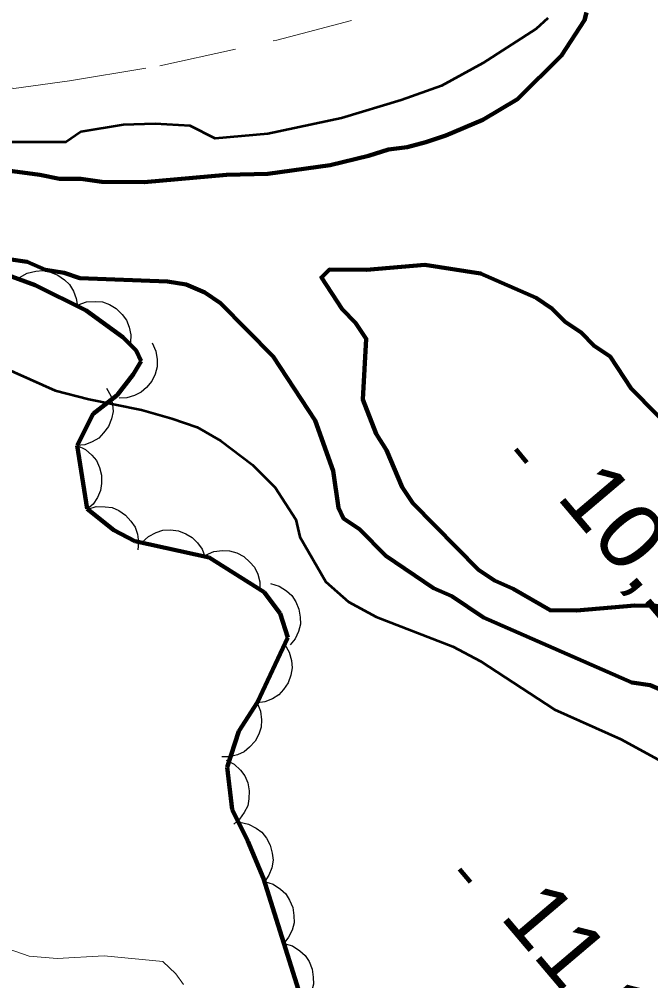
# Model space of a CAD drawing. Extents: x 386081 to 389416, y 5130568 to 5134082.
# Drawn here: x 387150.99 to 387180.36, y 5131896.28 to 5131941 of the extents above; entities that cross this region are included whole.
import ezdxf

# ---------------------------------------------------------------- set-up
doc = ezdxf.new("R2010")
doc.units = 0
doc.header["$LTSCALE"] = 1.2
for name, pattern in [('DASH_DOUBLE_DOT', [9.2, 5, -1.2, 0.3, -1.2, 0.3, -1.2]), ('DOT_DASHED', [7.7, 5, -1.2, 0.3, -1.2]), ('MEDIUM_DASHED', [4.5, 3, -1.5])]:
    doc.linetypes.add(name, pattern=pattern)
for name, color, linetype, lineweight in [('1', 7, 'Continuous', 53), ('19', 7, 'Continuous', 13), ('2', 7, 'Continuous', 13), ('3', 7, 'Continuous', 140), ('4', 7, 'DASH_DOUBLE_DOT', 53), ('44', 7, 'Continuous', 25)]:
    doc.layers.add(name, color=color, linetype=linetype, lineweight=lineweight)

msp = doc.modelspace()

# ---------------------------------------------------------------- linework, layer by layer
at = {"layer": '1'}
for points in [[(387175.57, 5131941.05), (387175.03, 5131940.55), (387172.56, 5131938.95), (387170.63, 5131937.91), (387168.76, 5131937.24), (387165.98, 5131936.4), (387162.55, 5131935.67), (387160.11, 5131935.45), (387158.95, 5131936.05), (387157.32, 5131936.13), (387155.83, 5131936.09), (387153.86, 5131935.76), (387153.16, 5131935.29), (387150.1, 5131935.29)], [(387149.56, 5131925.11), (387152.67, 5131923.74), (387154.23, 5131923.33), (387156.68, 5131922.84), (387158.09, 5131922.43), (387159.27, 5131922.02), (387160.37, 5131921.39), (387161.85, 5131920.27), (387162.89, 5131919.22), (387163.86, 5131917.73), (387164.04, 5131916.93), (387165.26, 5131914.83), (387166.3, 5131913.9), (387167.6, 5131913.21), (387171.16, 5131911.83), (387172.45, 5131911.14), (387175.89, 5131908.89), (387178.97, 5131907.52), (387182.41, 5131905.64)]]:
    msp.add_lwpolyline(points, dxfattribs=at)
at = {"layer": '19', "linetype": 'MEDIUM_DASHED'}
msp.add_lwpolyline([(387114.62, 5131919.84), (387113.76, 5131921.38), (387113.75, 5131922.12), (387114.24, 5131923.19), (387115.54, 5131924.51), (387118.31, 5131927), (387122.27, 5131930.75), (387123.65, 5131931.79), (387126.22, 5131933.55), (387128.08, 5131935.59), (387129.25, 5131938.58), (387130.2, 5131939.9), (387131.3, 5131941.13), (387132.53, 5131941.75), (387134.9, 5131941.88), (387137.21, 5131941.71), (387139.54, 5131941.13), (387146.26, 5131939.11), (387148.49, 5131938.33), (387150.75, 5131937.78), (387153.34, 5131938.13), (387157.53, 5131938.84), (387162.97, 5131940.03), (387170.75, 5131942.06)], dxfattribs=at)
at = {"layer": '2'}
for points in [[(387121.4, 5131895.3), (387122.4, 5131897.16), (387123.88, 5131899.09), (387125, 5131899.96), (387128.22, 5131902.87), (387130.47, 5131904.48), (387132.62, 5131905.57), (387133.56, 5131905.69), (387134.88, 5131905.51), (387137.01, 5131904.86), (387139.69, 5131904.44), (387143.29, 5131903.46), (387144.54, 5131902.74), (387147.31, 5131900.76), (387147.73, 5131899.87), (387148.7, 5131898.66), (387149.84, 5131897.98), (387151.45, 5131897.43), (387152.76, 5131897.32), (387154.94, 5131897.44), (387157.67, 5131897.17), (387158.27, 5131896.61)], [(387121.4, 5131895.3), (387122.4, 5131897.16), (387123.88, 5131899.09), (387125, 5131899.96), (387128.22, 5131902.87), (387130.47, 5131904.48), (387132.62, 5131905.57), (387133.56, 5131905.69), (387134.88, 5131905.51), (387137.01, 5131904.86), (387139.69, 5131904.44), (387143.29, 5131903.46), (387144.54, 5131902.74), (387147.31, 5131900.76), (387147.73, 5131899.87), (387148.7, 5131898.66), (387149.84, 5131897.98), (387151.45, 5131897.43), (387152.76, 5131897.32), (387154.94, 5131897.44), (387157.67, 5131897.17), (387158.27, 5131896.61), (387158.64, 5131896.1)]]:
    msp.add_lwpolyline(points, dxfattribs=at)
at = {"layer": '3'}
for p, q in [((387174.09, 5131921), (387174.6, 5131920.39)), ((387171.47, 5131901.47), (387171.98, 5131900.86))]:
    msp.add_line(p, q, dxfattribs=at)
at = {"layer": '4', "linetype": 'Continuous', "lineweight": 90}
for points in [[(387177.38, 5131941.32), (387177.28, 5131940.96), (387176.22, 5131939.31), (387174.17, 5131937.29), (387172.56, 5131936.32), (387170.83, 5131935.59), (387169.9, 5131935.29), (387169.04, 5131935.05), (387168.17, 5131934.94), (387167.24, 5131934.64), (387165.45, 5131934.22), (387162.55, 5131933.81), (387160.64, 5131933.76), (387156.81, 5131933.42), (387154.84, 5131933.44), (387153.86, 5131933.57), (387152.87, 5131933.58), (387151.95, 5131933.77), (387148, 5131934.29)], [(387149.64, 5131929.97), (387151.36, 5131929.71), (387152.22, 5131929.34), (387153.09, 5131929.21), (387153.82, 5131928.96), (387157.89, 5131928.8), (387158.76, 5131928.67), (387159.62, 5131928.29), (387160.35, 5131927.8), (387162.8, 5131925.31), (387164.76, 5131922.34), (387165.6, 5131920), (387165.84, 5131918.27), (387166.08, 5131917.78), (387166.82, 5131917.28), (387168.05, 5131916.04), (387170.26, 5131914.54), (387171.12, 5131914.17), (387172.59, 5131913.17), (387179.48, 5131910.16), (387180.34, 5131910.03), (387181.2, 5131909.65)], [(387181.6, 5131913.71), (387179.63, 5131913.73), (387176.91, 5131913.5), (387175.68, 5131913.51), (387173.96, 5131914.51), (387173.1, 5131914.89), (387172.36, 5131915.39), (387169.3, 5131918.49), (387168.81, 5131919.23), (387168.08, 5131920.96), (387167.59, 5131921.71), (387166.98, 5131923.31), (387167.13, 5131926.14), (387166.64, 5131926.88), (387166.02, 5131927.51), (387165.05, 5131928.99), (387165.42, 5131929.36), (387167.15, 5131929.34), (387169.86, 5131929.57), (387172.45, 5131929.18), (387175.03, 5131928.05), (387175.77, 5131927.55), (387176.38, 5131926.93), (387177.12, 5131926.43), (387177.73, 5131925.81), (387178.47, 5131925.31), (387179.45, 5131923.83), (387183, 5131920.23)]]:
    msp.add_lwpolyline(points, dxfattribs=at)
at = {"layer": '44', "linetype": 'DOT_DASHED', "lineweight": 90}
for points in [[(387148.29, 5131929.88), (387151.73, 5131928.63), (387154.1, 5131927.45), (387155.82, 5131926.21), (387156.43, 5131925.59), (387156.67, 5131925.1), (387156.3, 5131924.48), (387155.55, 5131923.51), (387154.44, 5131922.65), (387153.69, 5131921.18), (387154.16, 5131918.23), (387155.39, 5131917.23), (387156.37, 5131916.73), (387159.82, 5131915.97), (387162.39, 5131914.35)], [(387162.39, 5131914.35), (387163.13, 5131913.36), (387163.49, 5131912.25), (387162.08, 5131909.23), (387161.2, 5131907.89), (387160.66, 5131906.22), (387160.89, 5131904.25), (387161.62, 5131902.77), (387162.35, 5131901.04), (387164.97, 5131892.72)]]:
    msp.add_lwpolyline(points, dxfattribs=at)
at = {"layer": '44'}
for points in [[(387151.01, 5131928.99), (387151.37, 5131929.19), (387151.77, 5131929.28), (387152.1, 5131929.31), (387152.45, 5131929.24), (387152.79, 5131929.1), (387153.1, 5131928.88), (387153.34, 5131928.66), (387153.52, 5131928.35), (387153.65, 5131928.01), (387153.7, 5131927.65)], [(387153.73, 5131927.71), (387154.13, 5131927.86), (387154.53, 5131927.88), (387154.86, 5131927.85), (387155.19, 5131927.73), (387155.51, 5131927.54), (387155.78, 5131927.27), (387155.98, 5131927.01), (387156.11, 5131926.68), (387156.18, 5131926.32), (387156.17, 5131925.96)], [(387157.18, 5131925.95), (387157.35, 5131925.57), (387157.41, 5131925.17), (387157.41, 5131924.84), (387157.32, 5131924.5), (387157.16, 5131924.17), (387156.91, 5131923.87), (387156.67, 5131923.65), (387156.35, 5131923.5), (387156, 5131923.39), (387155.64, 5131923.37)], [(387155.05, 5131923.84), (387155.25, 5131923.48), (387155.33, 5131923.08), (387155.36, 5131922.75), (387155.29, 5131922.41), (387155.15, 5131922.06), (387154.92, 5131921.76), (387154.7, 5131921.52), (387154.39, 5131921.34), (387154.04, 5131921.21), (387153.68, 5131921.17)], [(387153.69, 5131921.17), (387154.07, 5131920.99), (387154.37, 5131920.72), (387154.59, 5131920.47), (387154.73, 5131920.15), (387154.82, 5131919.79), (387154.82, 5131919.41), (387154.78, 5131919.08), (387154.63, 5131918.76), (387154.43, 5131918.45), (387154.16, 5131918.21)], [(387154.18, 5131918.21), (387154.58, 5131918.34), (387154.99, 5131918.33), (387155.31, 5131918.29), (387155.63, 5131918.15), (387155.94, 5131917.94), (387156.19, 5131917.65), (387156.38, 5131917.38), (387156.49, 5131917.05), (387156.54, 5131916.68), (387156.51, 5131916.32)], [(387156.7, 5131916.66), (387157, 5131916.94), (387157.37, 5131917.13), (387157.68, 5131917.23), (387158.03, 5131917.25), (387158.4, 5131917.2), (387158.75, 5131917.06), (387159.04, 5131916.9), (387159.29, 5131916.65), (387159.5, 5131916.35), (387159.63, 5131916.01)], [(387159.66, 5131916.07), (387160.04, 5131916.24), (387160.44, 5131916.29), (387160.77, 5131916.28), (387161.11, 5131916.18), (387161.44, 5131916.01), (387161.72, 5131915.75), (387161.94, 5131915.51), (387162.09, 5131915.19), (387162.18, 5131914.83), (387162.19, 5131914.47)], [(387162.68, 5131914.76), (387163.08, 5131914.64), (387163.42, 5131914.42), (387163.67, 5131914.2), (387163.86, 5131913.91), (387164, 5131913.57), (387164.06, 5131913.19), (387164.07, 5131912.86), (387163.98, 5131912.52), (387163.82, 5131912.19), (387163.6, 5131911.9)], [(387163.34, 5131911.92), (387163.55, 5131911.56), (387163.65, 5131911.17), (387163.68, 5131910.84), (387163.62, 5131910.49), (387163.5, 5131910.14), (387163.28, 5131909.83), (387163.07, 5131909.58), (387162.77, 5131909.4), (387162.42, 5131909.26), (387162.07, 5131909.2)], [(387162.06, 5131909.2), (387162.22, 5131908.82), (387162.26, 5131908.41), (387162.25, 5131908.08), (387162.14, 5131907.75), (387161.97, 5131907.42), (387161.7, 5131907.14), (387161.46, 5131906.93), (387161.14, 5131906.79), (387160.78, 5131906.7), (387160.42, 5131906.7)], [(387160.62, 5131906.54), (387160.99, 5131906.35), (387161.28, 5131906.07), (387161.49, 5131905.81), (387161.62, 5131905.48), (387161.69, 5131905.12), (387161.67, 5131904.74), (387161.62, 5131904.41), (387161.46, 5131904.1), (387161.24, 5131903.8), (387160.97, 5131903.56)], [(387161.25, 5131903.65), (387161.66, 5131903.57), (387162.02, 5131903.38), (387162.28, 5131903.19), (387162.5, 5131902.91), (387162.67, 5131902.58), (387162.76, 5131902.21), (387162.8, 5131901.89), (387162.74, 5131901.54), (387162.61, 5131901.19), (387162.41, 5131900.89)], [(387162.4, 5131900.89), (387162.8, 5131900.77), (387163.14, 5131900.54), (387163.39, 5131900.32), (387163.57, 5131900.03), (387163.72, 5131899.69), (387163.77, 5131899.31), (387163.78, 5131898.98), (387163.68, 5131898.64), (387163.52, 5131898.31), (387163.3, 5131898.02)], [(387163.3, 5131898.02), (387163.7, 5131897.9), (387164.04, 5131897.68), (387164.29, 5131897.46), (387164.48, 5131897.17), (387164.62, 5131896.82), (387164.67, 5131896.44), (387164.68, 5131896.12), (387164.58, 5131895.78), (387164.42, 5131895.44), (387164.2, 5131895.16)]]:
    msp.add_lwpolyline(points, dxfattribs=at)

# ---------------------------------------------------------------- texts
at = {"layer": '3'}
for s, width, p in [('10,1   ', 1.1, (387175.92, 5131918.78)), ('11,1   ', 1.05, (387173.3, 5131899.25))]:
    msp.add_text(s, height=3, rotation=310.294, dxfattribs=dict(at, width=width)).set_placement(p)

doc.saveas('drawing.dxf')
